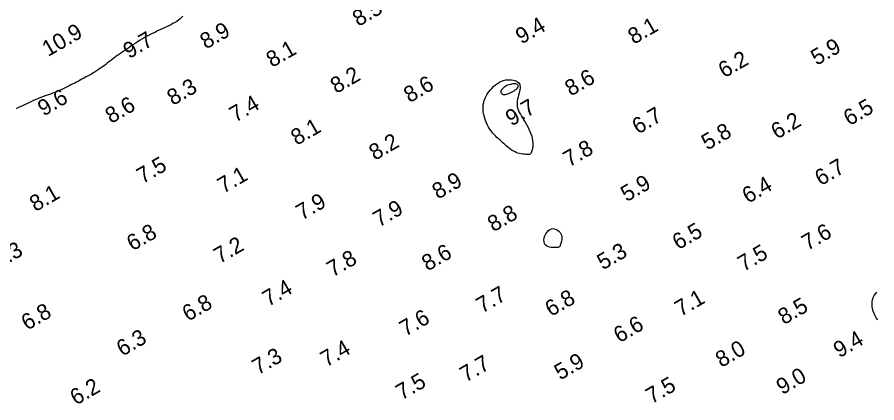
# Model space of a CAD drawing. Extents: x 3024098 to 3056816, y 418252 to 509144.
# Drawn here: x 3033873.5 to 3034142.8, y 418697.7 to 418818.5 of the extents above; entities that cross this region are included whole.
import ezdxf

# ---------------------------------------------------------------- set-up
doc = ezdxf.new("R2010")
doc.units = 0
doc.layers.add('V-CHAN-CONT-EL10', color=7, linetype='Continuous')
doc.layers.add('V-TOPO-SOUN-0911', color=7, linetype='Continuous')

msp = doc.modelspace()

# ---------------------------------------------------------------- linework, layer by layer
at = {"layer": 'V-CHAN-CONT-EL10'}
for points in [[(3033925.38, 418818.83), (3033924.96, 418818.41), (3033924.51, 418818.01), (3033924.01, 418817.62), (3033923.46, 418817.25), (3033922.88, 418816.89), (3033922.27, 418816.54), (3033921.63, 418816.2), (3033920.96, 418815.86), (3033920.28, 418815.53), (3033919.59, 418815.21), (3033918.9, 418814.88), (3033918.19, 418814.56), (3033917.49, 418814.23), (3033916.78, 418813.9), (3033916.06, 418813.56), (3033915.35, 418813.21), (3033914.64, 418812.84), (3033913.93, 418812.46), (3033913.22, 418812.05), (3033912.51, 418811.64), (3033911.81, 418811.2), (3033911.11, 418810.76), (3033910.43, 418810.31), (3033909.75, 418809.86), (3033909.08, 418809.42), (3033908.43, 418808.98), (3033907.79, 418808.55), (3033907.17, 418808.12), (3033906.56, 418807.71), (3033905.97, 418807.3), (3033905.39, 418806.9), (3033904.82, 418806.5), (3033904.27, 418806.1), (3033903.74, 418805.71), (3033903.22, 418805.31), (3033902.71, 418804.92), (3033902.21, 418804.53), (3033901.71, 418804.14), (3033901.2, 418803.75), (3033900.69, 418803.36), (3033900.17, 418802.98), (3033899.63, 418802.6), (3033899.07, 418802.22), (3033898.5, 418801.84), (3033897.91, 418801.47), (3033897.31, 418801.1), (3033896.71, 418800.74), (3033896.11, 418800.39), (3033895.51, 418800.04), (3033894.92, 418799.72), (3033894.34, 418799.4), (3033893.77, 418799.09), (3033893.2, 418798.79), (3033892.64, 418798.5), (3033892.07, 418798.21), (3033891.5, 418797.92), (3033890.92, 418797.63), (3033890.33, 418797.34), (3033889.73, 418797.04), (3033889.12, 418796.73), (3033888.49, 418796.43), (3033887.85, 418796.13), (3033887.21, 418795.84), (3033886.56, 418795.54), (3033885.9, 418795.26), (3033885.24, 418794.99), (3033884.58, 418794.73), (3033883.91, 418794.48), (3033883.24, 418794.24), (3033882.57, 418794), (3033881.9, 418793.76), (3033881.24, 418793.52), (3033880.58, 418793.28), (3033879.92, 418793.02), (3033879.27, 418792.75), (3033878.62, 418792.47), (3033877.97, 418792.17), (3033877.32, 418791.87), (3033876.66, 418791.55), (3033875.98, 418791.23), (3033875.3, 418790.9), (3033874.59, 418790.55), (3033873.86, 418790.21), (3033873.12, 418789.85)], [(3034143.12, 418723.73), (3034142.68, 418724.34), (3034142.3, 418724.99), (3034141.97, 418725.68), (3034141.71, 418726.41), (3034141.52, 418727.15), (3034141.4, 418727.89), (3034141.36, 418728.63), (3034141.4, 418729.35), (3034141.53, 418730.05), (3034141.75, 418730.7), (3034142.06, 418731.31), (3034142.44, 418731.86), (3034142.89, 418732.36)]]:
    msp.add_lwpolyline(points, dxfattribs=at)
for points in [[(3034024.77, 418780.01), (3034024.28, 418780.46), (3034023.8, 418780.91), (3034023.33, 418781.37), (3034022.88, 418781.86), (3034022.43, 418782.37), (3034022, 418782.91), (3034021.59, 418783.49), (3034021.2, 418784.11), (3034020.84, 418784.76), (3034020.52, 418785.45), (3034020.22, 418786.15), (3034019.97, 418786.88), (3034019.76, 418787.6), (3034019.6, 418788.33), (3034019.5, 418789.05), (3034019.45, 418789.76), (3034019.47, 418790.46), (3034019.54, 418791.14), (3034019.67, 418791.81), (3034019.85, 418792.48), (3034020.1, 418793.13), (3034020.41, 418793.78), (3034020.77, 418794.42), (3034021.19, 418795.05), (3034021.67, 418795.67), (3034022.19, 418796.26), (3034022.74, 418796.82), (3034023.34, 418797.33), (3034023.96, 418797.79), (3034024.59, 418798.18), (3034025.25, 418798.49), (3034025.91, 418798.73), (3034026.57, 418798.88), (3034027.21, 418798.96), (3034027.83, 418798.97), (3034028.42, 418798.93), (3034028.97, 418798.83), (3034029.46, 418798.69), (3034029.9, 418798.51), (3034030.26, 418798.3), (3034030.55, 418798.06), (3034030.77, 418797.78), (3034030.93, 418797.46), (3034031.03, 418797.11), (3034031.07, 418796.72), (3034031.06, 418796.28), (3034030.99, 418795.8), (3034030.88, 418795.27), (3034030.74, 418794.7), (3034030.58, 418794.11), (3034030.42, 418793.5), (3034030.28, 418792.87), (3034030.17, 418792.24), (3034030.11, 418791.62), (3034030.11, 418791.02), (3034030.19, 418790.43), (3034030.34, 418789.86), (3034030.56, 418789.3), (3034030.82, 418788.74), (3034031.14, 418788.17), (3034031.48, 418787.59), (3034031.86, 418786.98), (3034032.25, 418786.34), (3034032.66, 418785.66), (3034033.06, 418784.95), (3034033.45, 418784.21), (3034033.81, 418783.46), (3034034.15, 418782.71), (3034034.45, 418781.96), (3034034.69, 418781.23), (3034034.88, 418780.51), (3034034.99, 418779.83), (3034035.05, 418779.18), (3034035.05, 418778.57), (3034035.01, 418778.01), (3034034.94, 418777.49), (3034034.85, 418777.04), (3034034.74, 418776.64), (3034034.63, 418776.32), (3034034.53, 418776.06), (3034034.42, 418775.86), (3034034.3, 418775.72), (3034034.16, 418775.62), (3034033.99, 418775.57), (3034033.78, 418775.54), (3034033.53, 418775.54), (3034033.22, 418775.56), (3034032.85, 418775.58), (3034032.43, 418775.62), (3034031.96, 418775.67), (3034031.45, 418775.75), (3034030.92, 418775.86), (3034030.38, 418776), (3034029.83, 418776.19), (3034029.28, 418776.42), (3034028.75, 418776.71), (3034028.23, 418777.04), (3034027.71, 418777.4), (3034027.21, 418777.8), (3034026.72, 418778.23), (3034026.23, 418778.66), (3034025.74, 418779.11), (3034025.25, 418779.56)], [(3034027.5, 418794.67), (3034027.91, 418794.85), (3034028.33, 418795.05), (3034028.77, 418795.27), (3034029.18, 418795.51), (3034029.56, 418795.76), (3034029.9, 418796.01), (3034030.16, 418796.26), (3034030.35, 418796.49), (3034030.46, 418796.72), (3034030.49, 418796.93), (3034030.45, 418797.12), (3034030.36, 418797.29), (3034030.2, 418797.43), (3034029.99, 418797.54), (3034029.74, 418797.62), (3034029.45, 418797.66), (3034029.12, 418797.67), (3034028.77, 418797.65), (3034028.4, 418797.6), (3034028.02, 418797.51), (3034027.63, 418797.4), (3034027.26, 418797.27), (3034026.9, 418797.12), (3034026.56, 418796.94), (3034026.25, 418796.75), (3034025.97, 418796.55), (3034025.71, 418796.35), (3034025.5, 418796.13), (3034025.32, 418795.92), (3034025.18, 418795.72), (3034025.08, 418795.52), (3034025.03, 418795.34), (3034025.02, 418795.17), (3034025.05, 418795.02), (3034025.1, 418794.88), (3034025.19, 418794.75), (3034025.28, 418794.64), (3034025.4, 418794.54), (3034025.52, 418794.45), (3034025.64, 418794.38), (3034025.78, 418794.33), (3034025.93, 418794.29), (3034026.1, 418794.28), (3034026.29, 418794.29), (3034026.53, 418794.34), (3034026.8, 418794.41), (3034027.12, 418794.52)], [(3034038.56, 418748.18), (3034038.55, 418748.78), (3034038.65, 418749.41), (3034038.86, 418750.05), (3034039.15, 418750.67), (3034039.51, 418751.23), (3034039.93, 418751.7), (3034040.39, 418752.05), (3034040.88, 418752.25), (3034041.38, 418752.3), (3034041.88, 418752.24), (3034042.37, 418752.07), (3034042.83, 418751.81), (3034043.23, 418751.49), (3034043.58, 418751.1), (3034043.84, 418750.68), (3034044.02, 418750.24), (3034044.12, 418749.79), (3034044.14, 418749.34), (3034044.12, 418748.9), (3034044.06, 418748.47), (3034043.97, 418748.08), (3034043.86, 418747.71), (3034043.76, 418747.4), (3034043.67, 418747.13), (3034043.58, 418746.91), (3034043.48, 418746.74), (3034043.35, 418746.61), (3034043.18, 418746.51), (3034042.96, 418746.44), (3034042.68, 418746.39), (3034042.33, 418746.37), (3034041.88, 418746.36), (3034041.38, 418746.37), (3034040.85, 418746.43), (3034040.31, 418746.53), (3034039.79, 418746.69), (3034039.33, 418746.93), (3034038.95, 418747.25), (3034038.69, 418747.67)]]:
    msp.add_lwpolyline(points, close=True, dxfattribs=at)

# ---------------------------------------------------------------- texts
at = {"layer": 'V-TOPO-SOUN-0911'}
for s, p in [('8.5', (3033980.39, 418815.47)), ('9.4', (3034031.48, 418809.95)), ('8.1', (3034066.7, 418809.9)), ('10.9 ', (3033883.12, 418806.04)), ('8.9', (3033932.6, 418808.38)), ('9.7', (3033908.52, 418805.39)), ('8.1', (3033953.35, 418802.65)), ('5.9', (3034124, 418803.29)), ('6.2', (3034095.03, 418799.36)), ('8.2', (3033973.44, 418794.47)), ('8.6', (3034046.93, 418793.65)), ('8.3', (3033922.26, 418790.73)), ('8.6', (3033996.44, 418791.59)), ('9.6', (3033881.74, 418787.39)), ('8.6', (3033902.9, 418785.06)), ('7.4', (3033941.82, 418785.45)), ('9.7', (3034028.33, 418784.27)), ('6.5', (3034134.23, 418784.36)), ('6.7', (3034068, 418781.74)), ('6.2', (3034111.53, 418780.16)), ('8.1', (3033961.06, 418778.24)), ('5.8', (3034089.72, 418776.75)), ('8.2', (3033985.55, 418773.54)), ('7.8', (3034046.41, 418771.47)), ('7.5', (3033912.74, 418766.22)), ('6.7', (3034125.25, 418765.57)), ('7.1', (3033938.09, 418763.18)), ('8.9', (3034005.33, 418761.37)), ('5.9', (3034064.42, 418760.55)), ('6.4', (3034102.48, 418760.05)), ('8.1', (3033879.2, 418757.48)), ('7.9', (3033962.68, 418754.8)), ('7.9', (3033986.83, 418752.64)), ('8.8', (3034022.69, 418751.13)), ('6.8', (3033909.63, 418745.16)), ('6.5', (3034080.62, 418745.52)), ('7.6', (3034121.11, 418745.26)), ('7.3', (3033867.64, 418739.61)), ('7.2', (3033936.9, 418741.19)), ('7.8', (3033972.33, 418736.99)), ('8.6', (3034002.08, 418738.86)), ('5.3', (3034057.01, 418739.22)), ('7.5', (3034101.09, 418738.7)), ('7.4', (3033952.15, 418727.74)), ('7.7', (3034019.15, 418725.64)), ('6.8', (3034040.73, 418724.59)), ('7.1', (3034081.37, 418724.63)), ('6.8', (3033927.02, 418723.11)), ('8.5', (3034113.72, 418722.06)), ('6.8', (3033876.59, 418720.29)), ('7.6', (3033995.13, 418718.39)), ('6.6', (3034062.19, 418716.36)), ('6.3', (3033906.42, 418712.15)), ('9.4', (3034131.09, 418711.69)), ('7.4', (3033970.33, 418708.81)), ('8.0', (3034094.13, 418708.67)), ('7.3', (3033948.94, 418706.35)), ('7.7', (3034014.03, 418704.02)), ('5.9', (3034043.62, 418704.71)), ('9.0', (3034113.19, 418700.14)), ('6.2', (3033891.88, 418696.83)), ('7.5', (3033993.97, 418698.44)), ('7.5', (3034072.29, 418697.26))]:
    msp.add_text(s, height=5, rotation=30, dxfattribs=at).set_placement(p)

doc.saveas('drawing.dxf')
